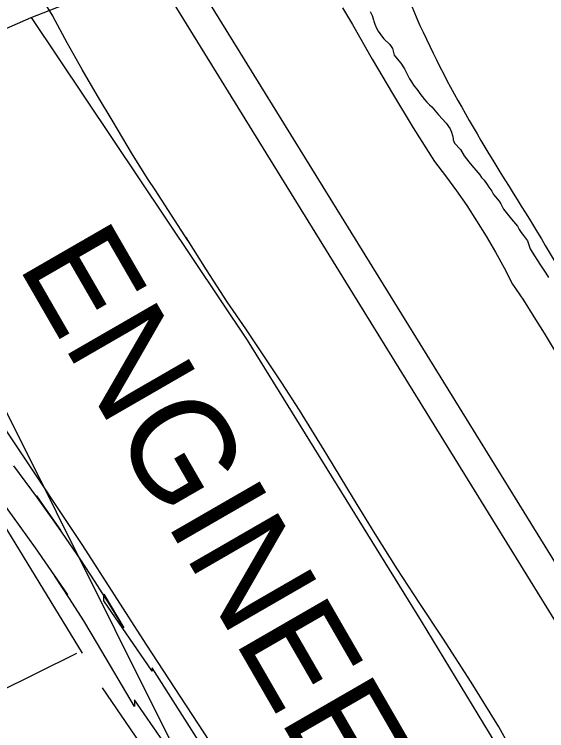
# Model space of a CAD drawing. Extents: x 3172231 to 3210228, y 940198 to 965780.
# Drawn here: x 3186300 to 3186821, y 952105 to 952806 of the extents above; entities that cross this region are included whole.
import ezdxf

# ---------------------------------------------------------------- set-up
doc = ezdxf.new("R2010")
doc.units = 0
for name, color, linetype in [('V-BORW-LINE', 7, 'Continuous'), ('V-LEVE-TOET', 7, 'Continuous'), ('V-ROAD-CNTR', 7, 'Continuous'), ('V-SURV-LINE', 7, 'Continuous'), ('V-TOPO-BNDY', 7, 'Continuous'), ('V-TOPO-GNAM-IDEN', 7, 'Continuous'), ('V-TOPO-SHOR', 7, 'Continuous')]:
    doc.layers.add(name, color=color, linetype=linetype)

msp = doc.modelspace()

# ---------------------------------------------------------------- linework, layer by layer
at = {"layer": 'V-BORW-LINE'}
for points in [[(3186677.201, 952841.795), (3186690.631, 952808.975), (3186807.938, 952599.014)], [(3186807.938, 952599.014), (3186932.908, 952393.628), (3187026.179, 952254.612)]]:
    msp.add_spline(points, degree=3, dxfattribs=at)
at = {"layer": 'V-LEVE-TOET'}
for points in [[(3186784.46, 952089.483), (3186773.816, 952108.369), (3186746.647, 952151.918), (3186719.024, 952195.18), (3186696.553, 952228.923), (3186674.499, 952262.944), (3186652.868, 952297.234), (3186631.66, 952331.786), (3186605.395, 952375.119), (3186578.814, 952418.262), (3186561.498, 952445.085), (3186543.916, 952471.736), (3186526.072, 952498.21), (3186507.963, 952524.504), (3186487.705, 952555.904), (3186467.683, 952587.458), (3186469.445, 952584.66), (3186453.454, 952609.376), (3186437.309, 952633.999), (3186430.453, 952644.362), (3186430.453, 952644.362), (3186415.314, 952668.788), (3186400.599, 952693.475), (3186396.462, 952700.589), (3186396.462, 952700.589), (3186380.969, 952726.14), (3186365.924, 952751.955), (3186351.33, 952778.028), (3186337.191, 952804.353), (3186337.142, 952804.45), (3186337.142, 952804.45), (3186326.65, 952821.393)], [(3186620.937, 952812.4), (3186630.651, 952796.206), (3186650, 952762.187), (3186669.835, 952728.444), (3186690.149, 952694.988), (3186710.937, 952661.827), (3186721.787, 952647.728), (3186732.287, 952633.345), (3186742.425, 952618.694), (3186752.193, 952603.787), (3186761.584, 952588.636), (3186770.582, 952573.257), (3186779.186, 952557.666), (3186787.384, 952541.878), (3186797.921, 952525.967), (3186808.237, 952509.906), (3186818.332, 952493.7), (3186828.199, 952477.353)]]:
    msp.add_lwpolyline(points, dxfattribs=at)
at = {"layer": 'V-ROAD-CNTR'}
for points in [[(3186464.524, 952066.078), (3186417.325, 952134.878), (3186417.325, 952128.377), (3186381.084, 952189.722), (3186367.465, 952212.048), (3186353.471, 952234.117), (3186339.1, 952255.942), (3186351.66, 952237.571), (3186351.66, 952238.233), (3186320.185, 952283.507), (3186297.903, 952314.854), (3186275.11, 952345.762), (3186251.745, 952376.314), (3186277.242, 952335.931), (3186222.184, 952422.059), (3186192.406, 952466.949), (3186161.852, 952511.309), (3186130.305, 952555.445), (3186120.086, 952570.827), (3186103.555, 952595.146)], [(3186498.368, 952065.604), (3186434.524, 952165.999), (3186434.524, 952162.838), (3186387.325, 952231.638), (3186387.325, 952238.139), (3186406.806, 952205.164), (3186392.941, 952227.894), (3186378.669, 952250.401), (3186364.012, 952272.658), (3186321.66, 952334.603), (3186321.66, 952333.941), (3186344.727, 952300.761), (3186322.203, 952332.448), (3186299.1, 952363.778)]]:
    msp.add_lwpolyline(points, dxfattribs=at)
at = {"layer": 'V-SURV-LINE'}
for points in [[(3186302.938, 953120.854), (3187215.189, 951643.809)], [(3187189.676, 951628.027), (3186277.425, 953105.072)]]:
    msp.add_lwpolyline(points, dxfattribs=at)
at = {"layer": 'V-TOPO-BNDY'}
msp.add_line((3187098.67, 950801.485), (3185736.758, 953526.468), dxfattribs=at)
at = {"layer": 'V-TOPO-SHOR'}
msp.add_line((3186210.887, 952106.043), (3186360.873, 952180.573), dxfattribs=at)
for points in [[(3185963.18, 952900.252), (3186094.632, 952691.273), (3186151.8, 952732.149), (3186207.142, 952755.196), (3186316.045, 952803.078), (3186383.879, 952829.66)], [(3186648.053, 952808.632), (3186649.853, 952804.767), (3186651.129, 952800.546), (3186651.667, 952799.317), (3186652.401, 952796.501), (3186654.027, 952792.459), (3186655.819, 952789.477), (3186658.86, 952784.918), (3186661.354, 952782.118), (3186667.228, 952776.529), (3186669.737, 952772.495), (3186671.021, 952767.215), (3186671.56, 952766.16), (3186676.024, 952760.381), (3186677.984, 952758.105), (3186681.39, 952752.494), (3186686.596, 952742.84), (3186688.386, 952740.034), (3186690.358, 952736.524), (3186694.641, 952731.449), (3186696.431, 952728.643), (3186701.075, 952722.511), (3186703.392, 952719.888), (3186705.884, 952717.44), (3186708.374, 952715.347), (3186714.973, 952707.647), (3186722.28, 952699.6), (3186726.217, 952693.815), (3186727.656, 952690.653), (3186728.394, 952687.308), (3186729.303, 952684.494), (3186729.315, 952683.083), (3186730.581, 952679.921), (3186736.461, 952673.623), (3186740.047, 952667.484), (3186744.686, 952661.704), (3186747.545, 952657.852), (3186755.214, 952648.748), (3186757.002, 952646.297), (3186759.499, 952643.497), (3186762.536, 952639.291), (3186764.15, 952636.659), (3186767.005, 952632.983), (3186768.625, 952629.647), (3186774.33, 952623.173), (3186775.942, 952620.541), (3186778.461, 952615.272), (3186781.138, 952612.122)], [(3186316.045, 952803.078), (3186527.483, 952486.9), (3186698.006, 952211.84), (3186792.14, 952056.455), (3186999.989, 951731.369), (3187062.107, 951609.947), (3187065.625, 951590.321), (3187095.166, 951276.377), (3187095.069, 951237.143), (3187093.224, 951212.18), (3187093.197, 951201.48), (3187100.313, 951194.329), (3187123.484, 951188.922), (3187146.671, 951190.648), (3187164.509, 951192.387), (3187178.772, 951190.569), (3187184.117, 951188.772)], [(3187093.197, 951201.48), (3187048.719, 951244.391), (3186799.998, 951628.429), (3186721.809, 951740.974), (3186428.663, 952189.323), (3186366.483, 952285.778), (3186099.969, 952685.91), (3186094.632, 952691.273)], [(3186781.138, 952612.122), (3186786.315, 952605.29), (3186792.025, 952598.464), (3186793.643, 952595.304), (3186795.611, 952592.324), (3186797.929, 952589.522), (3186801.86, 952584.265), (3186804.579, 952576.53), (3186806.375, 952573.017), (3186814.07, 952561.446), (3186817.83, 952555.485), (3186819.974, 952552.507), (3186822.483, 952548.294)], [(3186366.223, 952180.56), (3186277.413, 952325.232), (3186277.413, 952325.232), (3186264.929, 952325.263), (3186252.415, 952312.81), (3186239.896, 952298.575), (3186164.806, 952222.076), (3186129.055, 952188.28), (3186095.088, 952154.48), (3186052.177, 952110.002), (3185987.796, 952037.044), (3185946.673, 951994.345), (3185919.874, 951974.794), (3185900.226, 951962.359), (3185862.71, 951935.701)], [(3186556.363, 951905.452), (3186487.041, 951998.359), (3186385.756, 952146.628)]]:
    msp.add_lwpolyline(points, dxfattribs=at)

# ---------------------------------------------------------------- texts
at = {"layer": 'V-TOPO-GNAM-IDEN'}
msp.add_text('ENGINEER', height=99.9998, rotation=299.992004, dxfattribs=at).set_placement((3186302.167, 952560.288))

doc.saveas('drawing.dxf')
